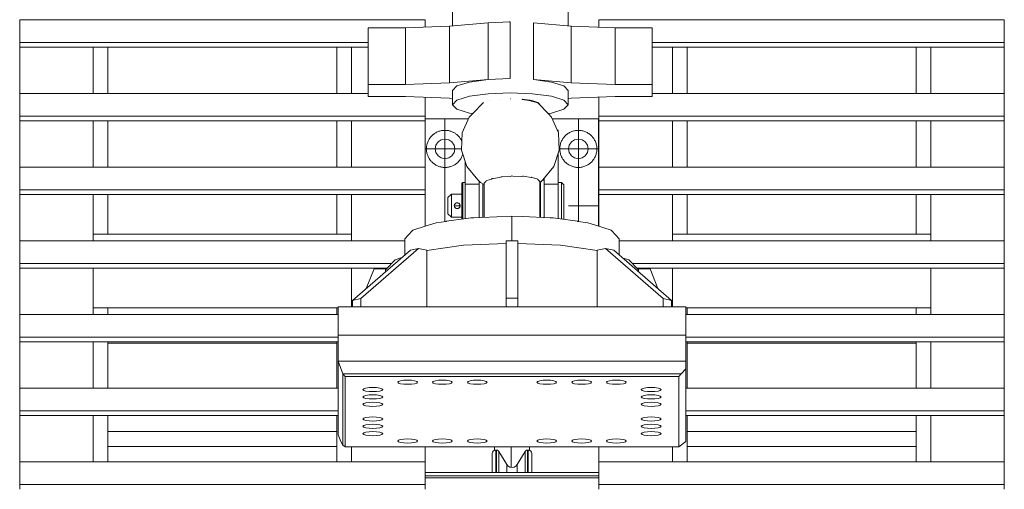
# Model space of a CAD drawing. Header units: millimetres. Extents: x 53746 to 116821, y -810352 to -765802.
# Tile 269 of 347: x 87289 to 88138, y -773633 to -773228. Entities that reach past the tile are written whole.
import ezdxf

# ---------------------------------------------------------------- set-up
doc = ezdxf.new("R2010")
doc.units = ezdxf.units.MM
doc.header["$MEASUREMENT"] = 0
doc.linetypes.add('DGN Style 2', pattern=[1526.188139, 1017.458759, -508.72938])
doc.linetypes.add('DGN Style 4', pattern=[2290.351719, 1144.460571, -572.230286, 1.430576, -572.230286])
for name, color, linetype, lineweight in [('Main Cradle Rails', 7, 'Continuous', 0), ('Side Cradle Tower', 7, 'Continuous', 0), ('Side Cradle Tower Rail Frame', 7, 'Continuous', 0)]:
    doc.layers.add(name, color=color, linetype=linetype, lineweight=lineweight)

# ---------------------------------------------------------------- blocks, each defined once
blk = doc.blocks.new('*U57')
at = {"layer": 'Side Cradle Tower', "color": 7, "linetype": 'Continuous', "lineweight": 0}
for p, q in [((2005.61, 14848.89), (2355.2, 14848.89)), ((2306.21, 14841.86), (2306.21, 14792.93)), ((2306.21, 14841.86), (2338.23, 14841.86)), ((2376.24, 14843.41), (2338.23, 14841.86)), ((2338.23, 14841.86), (2338.23, 14792.93)), ((2409.68, 14846.24), (2376.24, 14843.41)), ((2376.24, 14843.41), (2376.24, 14794.48)), ((2428.7, 14847.01), (2409.68, 14846.24)), ((2409.68, 14846.24), (2409.68, 14797.31)), ((2428.7, 14847.01), (2427.7, 14846.97)), ((2428.7, 14798.08), (2428.7, 14847.01)), ((2448.68, 14846.15), (2481.13, 14843.41)), ((2448.68, 14846.15), (2448.68, 14846.15)), ((2448.68, 14846.15), (2448.68, 14797.22)), ((2481.13, 14843.41), (2481.13, 14794.48)), ((2481.13, 14843.41), (2519.14, 14841.86)), ((2505.09, 14848.89), (2854.68, 14848.89)), ((2519.14, 14841.86), (2519.14, 14792.93)), ((2519.14, 14841.86), (2551.16, 14841.86)), ((2551.16, 14841.86), (2551.16, 14792.93)), ((2005.61, 14825.11), (2005.61, 14829.34)), ((2005.61, 14829.34), (2306.21, 14829.34)), ((2005.61, 14825.11), (2005.61, 14796.89)), ((2005.61, 14825.11), (2005.61, 14785.35)), ((2005.61, 14825.11), (2306.21, 14825.11)), ((2069.11, 14785.35), (2069.11, 14825.11)), ((2081.67, 14825.11), (2081.67, 14785.35)), ((2279.09, 14785.35), (2279.09, 14825.11)), ((2291.65, 14785.35), (2291.65, 14825.11)), ((2551.16, 14829.34), (2854.68, 14829.34)), ((2551.16, 14825.11), (2854.68, 14825.11)), ((2568.65, 14785.35), (2568.65, 14825.11)), ((2581.15, 14825.11), (2581.15, 14785.35)), ((2778.62, 14785.35), (2778.62, 14825.11)), ((2791.18, 14785.35), (2791.18, 14825.11)), ((2854.68, 14825.11), (2854.68, 14829.34)), ((2854.68, 14825.11), (2854.68, 14796.89)), ((2854.68, 14825.11), (2854.68, 14785.35)), ((2005.61, 14796.89), (2005.61, 14785.35)), ((2069.11, 14795.91), (2069.11, 14795.91)), ((2291.65, 14795.91), (2291.65, 14795.91)), ((2338.23, 14792.93), (2306.21, 14792.93)), ((2306.21, 14792.93), (2306.21, 14782.64)), ((2338.23, 14792.93), (2376.24, 14794.48)), ((2376.24, 14794.48), (2409.68, 14797.31)), ((2409.58, 14797.3), (2428.7, 14798.08)), ((2409.68, 14797.31), (2428.7, 14798.08)), ((2481.13, 14794.48), (2448.68, 14797.22)), ((2519.14, 14792.93), (2481.13, 14794.48)), ((2551.16, 14792.93), (2519.14, 14792.93)), ((2551.16, 14782.64), (2551.16, 14792.93)), ((2568.65, 14795.91), (2568.65, 14795.91)), ((2791.18, 14795.91), (2791.18, 14795.91)), ((2854.68, 14796.89), (2854.68, 14785.35)), ((2005.61, 14785.35), (2306.21, 14785.35)), ((2306.21, 14782.64), (2338.23, 14782.64)), ((2338.23, 14782.64), (2376.24, 14781.09)), ((2519.14, 14782.64), (2481.13, 14781.09)), ((2551.16, 14782.64), (2519.14, 14782.64)), ((2551.16, 14785.35), (2854.68, 14785.35)), ((2355.2, 14765.8), (2355.2, 14781.95)), ((2376.24, 14781.09), (2378.72, 14780.88)), ((2438.78, 14780.27), (2439.3, 14780.25)), ((2439.3, 14780.04), (2438.78, 14780.27)), ((2439.3, 14780.25), (2441, 14780.02)), ((2441, 14779.8), (2439.3, 14780.04)), ((2447.09, 14779.18), (2448.22, 14778.83)), ((2452.29, 14777.08), (2448.22, 14778.37)), ((2454.12, 14775.68), (2454.12, 14775.24)), ((2481.13, 14781.09), (2478.71, 14780.89)), ((2505.09, 14765.8), (2505.09, 14782.07)), ((2005.61, 14761.56), (2005.61, 14765.8)), ((2005.61, 14765.8), (2355.2, 14765.8)), ((2355.2, 14761.56), (2355.2, 14765.8)), ((2505.09, 14761.56), (2505.09, 14765.8)), ((2505.09, 14765.8), (2854.68, 14765.8)), ((2854.68, 14761.56), (2854.68, 14765.8)), ((2005.61, 14761.56), (2005.61, 14721.8)), ((2005.61, 14761.56), (2005.61, 14721.8)), ((2005.61, 14761.56), (2355.2, 14761.56)), ((2069.11, 14721.8), (2069.11, 14761.56)), ((2081.67, 14761.56), (2081.67, 14721.8)), ((2279.09, 14721.8), (2279.09, 14761.56)), ((2291.65, 14721.8), (2291.65, 14761.56)), ((2392.67, 14763.46), (2355.2, 14763.46)), ((2504.86, 14763.46), (2464.82, 14763.46)), ((2504.86, 14670.8), (2504.86, 14763.46)), ((2505.09, 14761.56), (2854.68, 14761.56)), ((2505.09, 14748.83), (2505.09, 14761.56)), ((2568.65, 14721.8), (2568.65, 14761.56)), ((2581.15, 14761.56), (2581.15, 14721.8)), ((2778.62, 14721.8), (2778.62, 14761.56)), ((2791.18, 14721.8), (2791.18, 14761.56)), ((2854.68, 14761.56), (2854.68, 14721.8)), ((2854.68, 14761.56), (2854.68, 14721.8)), ((2069.11, 14750.15), (2069.11, 14750.15)), ((2291.65, 14750.15), (2291.65, 14750.15)), ((2469.86, 14753.46), (2469.19, 14753.46)), ((2505.09, 14721.8), (2505.09, 14748.83)), ((2568.65, 14750.15), (2568.65, 14750.15)), ((2791.18, 14750.15), (2791.18, 14750.15)), ((2366.35, 14743.47), (2369.11, 14745.31)), ((2581.21, 14735.73), (2581.15, 14735.73)), ((2581.15, 14731.94), (2581.21, 14732.25)), ((2581.21, 14732.25), (2581.21, 14735.73)), ((2581.21, 14723.73), (2581.21, 14732.25)), ((2487.36, 14728.96), (2490.61, 14729.61)), ((2581.15, 14723.73), (2581.21, 14723.73)), ((2005.61, 14721.8), (2355.2, 14721.8)), ((2505.09, 14721.8), (2854.68, 14721.8)), ((2386.86, 14706.01), (2386.86, 14701.89)), ((2389.86, 14706.89), (2401.86, 14706.89)), ((2406.12, 14707.76), (2406.26, 14707.91)), ((2406.12, 14678.45), (2406.12, 14707.76)), ((2407.95, 14709.96), (2408.36, 14710.09)), ((2430.12, 14714.09), (2430.87, 14714.05)), ((2447.52, 14712.83), (2452.29, 14711.32)), ((2454.12, 14709.37), (2454.12, 14678.45)), ((2457.86, 14712.09), (2457.86, 14710.46)), ((2469.86, 14706.89), (2457.86, 14706.89)), ((2005.61, 14698.02), (2005.61, 14702.26)), ((2005.61, 14702.26), (2355.2, 14702.26)), ((2005.61, 14698.02), (2005.61, 14658.26)), ((2005.61, 14698.02), (2005.61, 14658.26)), ((2005.61, 14698.02), (2355.2, 14698.02)), ((2069.11, 14658.26), (2069.11, 14698.02)), ((2081.67, 14698.02), (2081.67, 14664)), ((2279.09, 14664), (2279.09, 14698.02)), ((2291.65, 14658.26), (2291.65, 14698.02)), ((2355.2, 14698.02), (2355.2, 14702.26)), ((2454.86, 14700.96), (2454.86, 14688.46)), ((2474.86, 14695.35), (2474.86, 14701.19)), ((2505.09, 14698.02), (2505.09, 14702.26)), ((2505.09, 14702.26), (2854.68, 14702.26)), ((2505.09, 14698.02), (2854.68, 14698.02)), ((2505.09, 14670.73), (2505.09, 14698.02)), ((2568.65, 14658.26), (2568.65, 14698.02)), ((2581.15, 14698.02), (2581.15, 14664)), ((2778.62, 14664), (2778.62, 14698.02)), ((2791.18, 14658.26), (2791.18, 14698.02)), ((2854.68, 14698.02), (2854.68, 14702.26)), ((2854.68, 14698.02), (2854.68, 14658.26)), ((2854.68, 14698.02), (2854.68, 14658.26)), ((2374.86, 14688.46), (2374.86, 14691.14)), ((2380.46, 14689.15), (2380.46, 14689.15)), ((2380.56, 14689.42), (2381.06, 14690.19)), ((2381.05, 14690.18), (2381.04, 14690.18)), ((2381.11, 14690.24), (2381.72, 14690.68)), ((2381.39, 14690.48), (2381.34, 14690.43)), ((2381.39, 14690.48), (2381.72, 14690.68)), ((2381.72, 14690.68), (2381.72, 14690.68)), ((2381.81, 14690.72), (2381.91, 14690.76)), ((2382.52, 14690.94), (2382.85, 14690.95)), ((2382.96, 14690.96), (2382.96, 14690.96)), ((2382.96, 14690.96), (2383.35, 14690.91)), ((2382.96, 14690.96), (2383.35, 14690.91)), ((2383.35, 14690.91), (2383.35, 14690.91)), ((2383.36, 14690.91), (2383.82, 14690.77)), ((2383.78, 14690.78), (2383.38, 14690.9)), ((2384.11, 14690.62), (2384.11, 14690.63)), ((2384.16, 14690.59), (2384.62, 14690.22)), ((2384.48, 14690.36), (2384.43, 14690.4)), ((2384.63, 14690.22), (2384.75, 14690.09)), ((2385.29, 14689.02), (2385.19, 14689.38)), ((2454.86, 14696.88), (2454.86, 14688.46)), ((2380.37, 14688.46), (2380.37, 14688.71)), ((2380.49, 14687.72), (2380.37, 14688.46)), ((2381.1, 14686.7), (2380.97, 14686.84)), ((2381.86, 14686.18), (2381.1, 14686.7)), ((2381.63, 14686.28), (2381.65, 14686.28)), ((2382.14, 14686.08), (2381.91, 14686.16)), ((2382.61, 14685.98), (2382.05, 14686.1)), ((2383.55, 14686.06), (2383.55, 14686.06)), ((2383.92, 14686.2), (2383.92, 14686.19)), ((2384.63, 14686.69), (2384.66, 14686.73)), ((2385.16, 14687.51), (2384.88, 14686.99)), ((2384.89, 14687.01), (2384.9, 14687.01)), ((2385.26, 14687.74), (2385.16, 14687.51)), ((2385.34, 14688.12), (2385.25, 14687.73)), ((2385.25, 14687.74), (2385.26, 14687.74)), ((2385.35, 14688.46), (2385.34, 14688.14)), ((2454.86, 14688.46), (2454.86, 14678.42)), ((2389.86, 14677.29), (2389.86, 14678.67)), ((2430.12, 14658.17), (2430.12, 14679.46)), ((2430.12, 14679.46), (2430.12, 14658.17)), ((2454.86, 14678.46), (2454.86, 14678.42)), ((2469.86, 14678.76), (2469.86, 14677.36)), ((2291.65, 14664), (2069.11, 14664)), ((2568.65, 14664), (2791.18, 14664)), ((2005.61, 14658.26), (2337.62, 14658.26)), ((2425.18, 14658.17), (2435.18, 14658.17)), ((2522.62, 14658.26), (2854.68, 14658.26)), ((2342.52, 14650.08), (2349.59, 14651.57)), ((2510.78, 14651.56), (2517.85, 14650.07)), ((2005.61, 14634.48), (2005.61, 14638.71)), ((2005.61, 14638.71), (2326.44, 14638.71)), ((2533.8, 14638.71), (2854.68, 14638.71)), ((2854.68, 14634.48), (2854.68, 14638.71)), ((2005.61, 14634.48), (2005.61, 14594.71)), ((2005.61, 14634.48), (2005.61, 14594.71)), ((2005.61, 14634.48), (2322.45, 14634.48)), ((2069.11, 14594.71), (2069.11, 14634.48)), ((2291.65, 14601.17), (2291.65, 14634.48)), ((2304.5, 14617.1), (2311.15, 14634.12)), ((2311.15, 14634.12), (2311.15, 14634.12)), ((2537.79, 14634.48), (2854.68, 14634.48)), ((2539.12, 14633.07), (2539.12, 14631.61)), ((2555.77, 14617.17), (2549.15, 14634.12)), ((2549.15, 14634.12), (2549.15, 14634.12)), ((2568.65, 14601.17), (2568.65, 14634.48)), ((2791.18, 14594.71), (2791.18, 14634.48)), ((2854.68, 14634.48), (2854.68, 14594.71)), ((2854.68, 14634.48), (2854.68, 14594.71)), ((2292.67, 14606.83), (2299.74, 14608.32)), ((2425.18, 14608.83), (2435.18, 14608.83)), ((2560.63, 14608.31), (2567.7, 14606.82)), ((2280.15, 14600.5), (2069.11, 14600.5)), ((2081.67, 14600.5), (2081.67, 14594.71)), ((2279.09, 14594.71), (2279.09, 14600.5)), ((2280.15, 14601.17), (2293.15, 14601.17)), ((2280.15, 14576.73), (2280.15, 14601.17)), ((2580.15, 14601.17), (2580.15, 14576.73)), ((2580.15, 14600.5), (2791.18, 14600.5)), ((2581.15, 14600.5), (2581.15, 14594.71)), ((2778.62, 14594.71), (2778.62, 14600.5)), ((2005.61, 14594.71), (2280.15, 14594.71)), ((2580.15, 14594.71), (2854.68, 14594.71)), ((2005.61, 14570.93), (2005.61, 14575.17)), ((2005.61, 14575.17), (2280.15, 14575.17)), ((2005.61, 14570.93), (2005.61, 14536.9)), ((2005.61, 14570.93), (2005.61, 14531.17)), ((2005.61, 14570.93), (2280.15, 14570.93)), ((2069.11, 14531.17), (2069.11, 14570.93)), ((2081.67, 14570.93), (2081.67, 14569.75)), ((2279.09, 14569.75), (2279.09, 14570.93)), ((2280.15, 14554.25), (2280.15, 14576.73)), ((2580.15, 14554.25), (2580.15, 14576.73)), ((2580.15, 14575.17), (2854.68, 14575.17)), ((2580.15, 14570.93), (2854.68, 14570.93)), ((2581.15, 14570.93), (2581.15, 14569.75)), ((2778.62, 14569.75), (2778.62, 14570.93)), ((2791.18, 14531.17), (2791.18, 14570.93)), ((2854.68, 14570.93), (2854.68, 14575.17)), ((2854.68, 14570.93), (2854.68, 14536.9)), ((2854.68, 14570.93), (2854.68, 14531.17)), ((2279.09, 14569.75), (2081.67, 14569.75)), ((2081.67, 14569.75), (2081.67, 14531.17)), ((2081.67, 14569.75), (2081.67, 14569.75)), ((2279.09, 14531.17), (2279.09, 14569.75)), ((2279.09, 14569.75), (2279.09, 14569.75)), ((2778.62, 14569.75), (2581.15, 14569.75)), ((2581.15, 14569.75), (2581.15, 14531.17)), ((2778.62, 14531.17), (2778.62, 14569.75)), ((2778.62, 14569.75), (2778.62, 14569.75)), ((2280.15, 14554.25), (2580.15, 14554.25)), ((2280.15, 14490.97), (2280.15, 14554.25)), ((2280.15, 14554.25), (2284.39, 14543.34)), ((2580.15, 14547.86), (2580.15, 14554.25)), ((2575.91, 14543.34), (2580.15, 14547.86)), ((2580.15, 14547.86), (2580.15, 14485.11)), ((2005.61, 14536.89), (2005.61, 14531.17)), ((2284.39, 14543.34), (2286.15, 14541.25)), ((2284.39, 14481.85), (2284.39, 14543.34)), ((2284.39, 14543.34), (2575.91, 14543.34)), ((2346.16, 14537.46), (2343.4, 14537.85)), ((2378, 14536.88), (2376.16, 14537.46)), ((2406.16, 14537.46), (2403.4, 14537.85)), ((2466.16, 14537.46), (2463.4, 14537.85)), ((2496.16, 14537.46), (2493.4, 14537.85)), ((2526.16, 14537.46), (2523.4, 14537.85)), ((2535.15, 14541.25), (2574.15, 14541.25)), ((2575.91, 14543.34), (2574.15, 14541.25)), ((2854.68, 14536.89), (2854.68, 14531.17)), ((2005.61, 14531.17), (2280.15, 14531.17)), ((2069.11, 14535.92), (2069.11, 14535.92)), ((2304.14, 14531.13), (2302.29, 14530.55)), ((2544.14, 14531.13), (2542.29, 14530.55)), ((2580.15, 14531.17), (2854.68, 14531.17)), ((2791.18, 14535.92), (2791.18, 14535.92)), ((2316.16, 14522.27), (2318, 14522.85)), ((2318.65, 14523.53), (2318, 14522.85)), ((2546.9, 14525.19), (2550.15, 14525.33)), ((2005.61, 14507.39), (2005.61, 14511.62)), ((2005.61, 14511.62), (2280.15, 14511.62)), ((2316.16, 14515.94), (2318, 14516.52)), ((2318.65, 14517.21), (2318, 14516.52)), ((2544.14, 14518.48), (2542.29, 14517.89)), ((2580.15, 14511.62), (2854.68, 14511.62)), ((2854.68, 14507.39), (2854.68, 14511.62)), ((2005.61, 14507.39), (2005.61, 14467.62)), ((2005.61, 14507.39), (2280.15, 14507.39)), ((2069.11, 14467.62), (2069.11, 14507.39)), ((2081.67, 14507.39), (2081.67, 14493.69)), ((2279.09, 14493.69), (2279.09, 14507.39)), ((2304.14, 14505.82), (2302.29, 14505.24)), ((2558.65, 14504.55), (2558, 14505.24)), ((2580.15, 14507.39), (2854.68, 14507.39)), ((2581.15, 14507.39), (2581.15, 14493.69)), ((2778.62, 14493.69), (2778.62, 14507.39)), ((2791.18, 14467.62), (2791.18, 14507.39)), ((2854.68, 14507.39), (2854.68, 14467.62)), ((2069.11, 14495.09), (2069.11, 14495.09)), ((2081.67, 14493.69), (2279.09, 14493.69)), ((2081.67, 14493.69), (2081.67, 14467.62)), ((2279.09, 14467.62), (2279.09, 14493.69)), ((2306.9, 14499.88), (2304.14, 14499.49)), ((2544.14, 14499.49), (2542.29, 14498.91)), ((2581.15, 14493.69), (2778.62, 14493.69)), ((2581.15, 14493.69), (2581.15, 14467.62)), ((2778.62, 14467.62), (2778.62, 14493.69)), ((2791.18, 14495.09), (2791.18, 14495.09)), ((2282.63, 14485.11), (2280.15, 14490.97)), ((2282.63, 14485.11), (2284.39, 14481.85)), ((2304.14, 14490.63), (2306.9, 14490.24)), ((2370.15, 14487.36), (2366.9, 14487.23)), ((2392.29, 14484.88), (2391.65, 14485.57)), ((2468, 14486.26), (2466.16, 14486.84)), ((2528, 14484.88), (2528.65, 14485.57)), ((2553.4, 14490.24), (2556.16, 14490.63)), ((2574.15, 14480.51), (2580.15, 14485.11)), ((2286.15, 14480.51), (2284.39, 14481.85)), ((2286.15, 14480.51), (2286.15, 14482.14)), ((2291.65, 14467.62), (2291.65, 14480.51)), ((2334.14, 14484.3), (2336.9, 14483.91)), ((2355.15, 14480.51), (2355.15, 14467.62)), ((2392.29, 14484.88), (2394.14, 14484.3)), ((2416.12, 14477.7), (2416.12, 14467.45)), ((2416.7, 14477.7), (2416.7, 14467.45)), ((2443.6, 14477.7), (2443.6, 14467.45)), ((2444.17, 14477.7), (2444.17, 14467.45)), ((2484.14, 14484.3), (2486.9, 14483.91)), ((2505.09, 14467.62), (2505.09, 14480.51)), ((2505.15, 14467.62), (2505.15, 14480.51)), ((2574.15, 14480.51), (2535.15, 14480.51)), ((2568.65, 14467.62), (2568.65, 14480.51)), ((2574.15, 14482.14), (2574.15, 14480.51)), ((2441.45, 14476.5), (2441.45, 14466.42)), ((2005.61, 14467.62), (2355.2, 14467.62)), ((2425.63, 14465.22), (2425.63, 14458.23)), ((2434.66, 14458.23), (2434.66, 14465.22)), ((2505.09, 14467.62), (2854.68, 14467.62)), ((2355.2, 14458.23), (2505.09, 14458.23)), ((2505.09, 14455.45), (2355.2, 14455.45)), ((2505.09, 14453.72), (2355.2, 14453.72)), ((2005.61, 14443.84), (2005.61, 14448.08)), ((2005.61, 14448.08), (2355.2, 14448.08)), ((2355.2, 14443.84), (2355.2, 14448.08)), ((2505.09, 14443.84), (2505.09, 14448.08)), ((2505.09, 14448.08), (2854.68, 14448.08)), ((2854.68, 14443.84), (2854.68, 14448.08))]:
    blk.add_line(p, q, dxfattribs=at)
at = {"layer": 'Side Cradle Tower', "color": 7, "linetype": 'DGN Style 2', "lineweight": 0}
for p, q in [((2405.6, 14777.52), (2405.6, 14777.53)), ((2410.99, 14779.2), (2411, 14779.21)), ((2419.11, 14780.33), (2419.13, 14780.33)), ((2428.71, 14780.72), (2428.74, 14780.73)), ((2438.33, 14780.33), (2438.35, 14780.33))]:
    blk.add_line(p, q, dxfattribs=at)
at = {"layer": 'Side Cradle Tower', "color": 7, "linetype": 'DGN Style 4', "lineweight": 0}
for p, q in [((2372.36, 14763.46), (2372.36, 14674.82)), ((2487.36, 14763.46), (2487.36, 14674.9)), ((2386.68, 14737.46), (2355.15, 14737.46)), ((2470.81, 14737.46), (2504.86, 14737.46)), ((2385.35, 14688.46), (2380.37, 14688.46)), ((2505.09, 14688.46), (2478.94, 14688.46)), ((2429.38, 14480.51), (2429.37, 14462.82))]:
    blk.add_line(p, q, dxfattribs=at)
at = {"layer": 'Side Cradle Tower', "color": 7, "linetype": 'Continuous', "lineweight": 0, "flags": 128}
for points in [[(2378.71, 14843.62), (2378.71, 14897.87), (2382.52, 14901.81), (2393.36, 14905.15), (2409.58, 14907.39), (2428.71, 14908.17), (2447.85, 14907.39), (2464.07, 14905.15), (2474.91, 14901.81), (2478.71, 14897.87), (2478.71, 14843.61)], [(2005.61, 14829.34), (2005.61, 14848.89), (2005.61, 14848.89)], [(2355.2, 14842.55), (2355.2, 14848.89), (2355.2, 14848.89)], [(2505.09, 14842.43), (2505.09, 14848.89), (2505.09, 14848.89)], [(2854.68, 14829.34), (2854.68, 14848.89), (2854.68, 14848.89)], [(2409.58, 14797.3), (2393.36, 14795.06), (2382.52, 14791.72), (2378.71, 14787.78)], [(2478.71, 14787.78), (2474.91, 14791.72), (2464.07, 14795.06), (2448.68, 14797.22)], [(2005.61, 14765.8), (2005.61, 14785.35), (2005.61, 14785.35)], [(2396.16, 14767.89), (2393.36, 14768.27), (2382.52, 14771.61), (2378.71, 14775.55), (2378.71, 14787.78), (2378.72, 14787.78)], [(2378.71, 14775.55), (2382.52, 14779.49), (2393.36, 14782.83), (2409.58, 14785.06), (2428.71, 14785.85), (2447.85, 14785.06), (2464.07, 14782.83), (2474.91, 14779.49), (2478.71, 14775.55)], [(2461.32, 14767.89), (2464.07, 14768.27), (2474.91, 14771.61), (2478.71, 14775.55), (2478.71, 14787.78), (2478.71, 14787.78)], [(2854.68, 14765.8), (2854.68, 14785.35), (2854.68, 14785.35)], [(2441, 14780.02), (2445.8, 14779.36), (2446.63, 14779.24), (2447.09, 14779.18)], [(2447.09, 14778.73), (2446.65, 14779), (2441, 14779.8)], [(2448.22, 14778.37), (2447.18, 14778.7), (2447.09, 14778.73)], [(2448.22, 14778.83), (2451.68, 14777.77), (2452.29, 14777.58)], [(2452.29, 14777.58), (2452.3, 14777.56), (2452.69, 14777.16)], [(2452.32, 14777.08), (2452.31, 14777.1), (2452.29, 14777.08)], [(2452.69, 14777.16), (2454.02, 14775.78), (2454.12, 14775.68)], [(2355.15, 14761.56), (2355.15, 14742.47), (2355.15, 14721.82), (2355.15, 14721.8)], [(2505.15, 14721.8), (2505.15, 14721.82), (2505.15, 14742.47), (2505.15, 14761.56)], [(2469.86, 14753.46), (2469.86, 14753.46), (2469.86, 14751.92)], [(2369.11, 14745.31), (2372.36, 14745.96), (2375.61, 14745.31), (2378.37, 14743.47), (2380.21, 14740.71), (2380.86, 14737.46), (2380.21, 14734.21), (2378.37, 14731.45), (2375.61, 14729.61), (2372.36, 14728.96), (2369.11, 14729.61), (2366.35, 14731.45), (2364.51, 14734.21), (2363.86, 14737.46), (2364.51, 14740.71), (2366.35, 14743.47)], [(2490.61, 14729.61), (2493.37, 14731.45), (2495.21, 14734.21), (2495.86, 14737.46), (2495.21, 14740.71), (2493.37, 14743.47), (2490.61, 14745.31), (2487.36, 14745.96), (2484.11, 14745.31), (2481.35, 14743.47), (2479.51, 14740.71), (2478.86, 14737.46), (2479.51, 14734.21), (2481.35, 14731.45), (2484.11, 14729.61), (2487.36, 14728.96)], [(2469.86, 14733.37), (2469.86, 14706.89), (2469.86, 14704.31)], [(2389.86, 14704.27), (2389.86, 14706.89), (2389.86, 14726.65)], [(2005.61, 14702.26), (2005.61, 14721.8), (2005.61, 14721.8)], [(2355.2, 14702.26), (2355.2, 14721.8), (2355.2, 14721.8)], [(2505.09, 14702.26), (2505.09, 14721.8), (2505.09, 14721.8)], [(2854.68, 14702.26), (2854.68, 14721.8), (2854.68, 14721.8)], [(2386.86, 14706.01), (2386.86, 14707.46), (2387.86, 14708.46), (2389.86, 14708.46)], [(2387.86, 14708.46), (2387.86, 14706.94), (2387.86, 14702.6), (2387.86, 14696.11), (2387.86, 14688.46), (2387.86, 14680.81), (2387.86, 14677.01)], [(2401.86, 14678.27), (2401.86, 14680.04), (2401.86, 14688.46), (2401.86, 14696.88), (2401.86, 14704.02), (2401.86, 14708.79), (2401.86, 14709.53)], [(2404.86, 14707.35), (2404.86, 14704.02), (2404.86, 14696.88)], [(2404.86, 14688.46), (2404.86, 14696.88), (2404.86, 14704.02), (2404.86, 14707.35)], [(2406.26, 14707.91), (2406.45, 14708.11), (2407.72, 14709.46), (2407.95, 14709.96)], [(2408.36, 14710.09), (2408.5, 14710.13), (2412.34, 14711.35), (2413.15, 14711.93)], [(2413.15, 14711.93), (2413.5, 14711.98), (2413.77, 14712.02)], [(2413.77, 14712.02), (2419.65, 14712.85), (2420.94, 14713.38)], [(2420.94, 14713.38), (2420.99, 14713.38), (2421.68, 14713.41)], [(2421.68, 14713.41), (2428.74, 14713.71), (2430.08, 14714.08), (2430.12, 14714.09)], [(2430.87, 14714.05), (2438.28, 14713.74), (2439.3, 14713.94)], [(2439.3, 14713.94), (2439.41, 14713.92), (2439.94, 14713.85)], [(2439.94, 14713.85), (2446.65, 14712.9), (2447.09, 14712.96)], [(2447.09, 14712.96), (2447.4, 14712.87), (2447.52, 14712.83)], [(2452.29, 14711.32), (2452.31, 14711.29), (2452.44, 14711.15)], [(2452.44, 14711.15), (2452.52, 14711.07), (2454.12, 14709.37)], [(2454.86, 14678.42), (2454.86, 14680.04), (2454.86, 14688.46), (2454.86, 14696.88), (2454.86, 14704.02), (2454.86, 14708.72)], [(2454.86, 14708.72), (2454.86, 14704.02), (2454.86, 14696.88)], [(2456.51, 14710.46), (2457.86, 14710.46), (2457.86, 14708.79), (2457.86, 14704.02), (2457.86, 14696.88)], [(2469.86, 14708.46), (2472.86, 14708.46), (2474.86, 14706.46), (2474.86, 14705.09), (2474.86, 14701.19)], [(2472.86, 14676.94), (2472.86, 14680.81), (2472.86, 14688.46), (2472.86, 14696.11), (2472.86, 14702.6), (2472.86, 14706.94), (2472.86, 14708.46)], [(2355.15, 14698.02), (2355.15, 14679.01), (2355.15, 14670.73)], [(2374.86, 14691.14), (2374.86, 14693.41), (2374.86, 14694.93), (2374.86, 14695.46), (2377.86, 14698.46), (2386.86, 14698.46)], [(2377.86, 14678.46), (2377.86, 14679.22), (2377.86, 14681.39), (2377.86, 14684.63), (2377.86, 14688.46), (2377.86, 14692.29), (2377.86, 14695.53), (2377.86, 14697.7), (2377.86, 14698.46)], [(2386.86, 14676.87), (2386.86, 14681.19), (2386.86, 14688.46), (2386.86, 14695.73), (2386.86, 14701.89)], [(2389.86, 14704.31), (2389.86, 14702.6), (2389.86, 14702.57)], [(2389.86, 14698.16), (2389.86, 14702.54), (2389.86, 14702.57)], [(2389.86, 14698.25), (2389.86, 14696.11), (2389.86, 14696.09)], [(2469.86, 14702.57), (2469.86, 14702.6), (2469.86, 14704.31)], [(2469.86, 14702.57), (2469.86, 14702.54), (2469.86, 14698.25)], [(2469.86, 14696.09), (2469.86, 14696.11), (2469.86, 14698.25)], [(2505.15, 14670.71), (2505.15, 14679.01), (2505.15, 14698.02)], [(2380.37, 14688.71), (2380.37, 14688.71), (2380.46, 14689.15), (2380.46, 14689.15)], [(2380.46, 14689.15), (2380.56, 14689.41), (2380.59, 14689.5), (2380.81, 14689.89), (2381.04, 14690.18)], [(2380.46, 14689.15), (2380.56, 14689.41), (2380.56, 14689.42)], [(2381.04, 14690.18), (2381.04, 14690.18), (2381.1, 14690.22), (2381.39, 14690.48), (2381.39, 14690.48)], [(2381.91, 14690.76), (2381.91, 14690.76), (2381.72, 14690.68), (2381.72, 14690.68)], [(2381.79, 14690.71), (2381.91, 14690.76), (2382.52, 14690.94)], [(2381.91, 14690.76), (2382.13, 14690.85), (2382.52, 14690.94), (2382.86, 14690.95)], [(2382.86, 14690.95), (2382.86, 14690.95), (2382.96, 14690.96), (2382.96, 14690.96)], [(2383.35, 14690.91), (2383.78, 14690.78), (2383.78, 14690.78)], [(2383.78, 14690.78), (2383.78, 14690.78), (2383.78, 14690.78)], [(2383.78, 14690.78), (2383.82, 14690.77), (2384.11, 14690.63)], [(2383.81, 14690.77), (2383.82, 14690.77), (2384.12, 14690.62)], [(2384.11, 14690.63), (2384.48, 14690.36), (2384.48, 14690.36)], [(2384.48, 14690.36), (2384.62, 14690.22), (2384.75, 14690.1), (2385.01, 14689.73)], [(2384.75, 14690.1), (2385.17, 14689.42), (2385.19, 14689.38), (2385.19, 14689.38), (2385.17, 14689.42), (2385.01, 14689.73)], [(2385.01, 14689.73), (2385.01, 14689.73), (2385.17, 14689.42), (2385.19, 14689.38), (2385.31, 14688.95), (2385.31, 14688.95)], [(2385.31, 14688.95), (2385.19, 14689.38), (2385.35, 14688.46)], [(2385.31, 14688.95), (2385.36, 14688.55), (2385.35, 14688.46), (2385.35, 14688.46), (2385.34, 14688.11), (2385.26, 14687.74)], [(2389.86, 14688.46), (2389.86, 14696.07), (2389.86, 14696.09)], [(2404.86, 14696.88), (2404.86, 14688.46), (2404.86, 14680.04), (2404.86, 14678.4)], [(2457.86, 14696.88), (2457.86, 14688.46), (2457.86, 14680.04), (2457.86, 14678.3)], [(2469.86, 14696.09), (2469.86, 14696.07), (2469.86, 14688.46)], [(2474.86, 14695.35), (2474.86, 14688.46), (2474.86, 14681.57), (2474.86, 14676.66)], [(2386.86, 14678.46), (2377.86, 14678.46), (2374.86, 14681.46), (2374.86, 14681.99), (2374.86, 14683.51), (2374.86, 14685.78), (2374.86, 14688.46)], [(2380.37, 14688.71), (2380.37, 14688.71), (2380.37, 14688.71)], [(2381.63, 14686.28), (2381.33, 14686.49), (2381.1, 14686.7), (2380.99, 14686.8), (2380.76, 14687.1), (2380.55, 14687.5), (2380.55, 14687.5), (2380.43, 14687.88), (2380.37, 14688.32), (2380.37, 14688.46)], [(2380.99, 14686.8), (2380.56, 14687.51), (2380.43, 14687.88)], [(2381.91, 14686.16), (2381.91, 14686.16), (2381.63, 14686.28), (2381.63, 14686.28)], [(2383.11, 14685.97), (2382.86, 14685.96), (2382.42, 14686), (2382.05, 14686.1), (2381.91, 14686.16)], [(2383.11, 14685.97), (2382.86, 14685.97), (2382.42, 14686)], [(2383.55, 14686.06), (2383.11, 14685.97), (2383.11, 14685.97)], [(2383.55, 14686.06), (2383.11, 14685.97), (2383.11, 14685.97)], [(2383.11, 14685.97), (2383.11, 14685.97), (2383.54, 14686.06)], [(2383.92, 14686.2), (2383.92, 14686.2), (2383.82, 14686.16), (2383.55, 14686.06), (2383.55, 14686.06)], [(2384.75, 14686.84), (2384.62, 14686.7), (2383.92, 14686.2)], [(2384.63, 14686.69), (2384.6, 14686.66), (2384.31, 14686.42), (2383.92, 14686.2)], [(2384.9, 14687.01), (2384.9, 14687.01), (2384.63, 14686.69), (2384.63, 14686.69)], [(2385.16, 14687.51), (2385.09, 14687.32), (2384.9, 14687.01)], [(2389.86, 14680.83), (2389.86, 14680.85), (2389.86, 14688.46), (2389.86, 14688.46)], [(2389.86, 14680.83), (2389.86, 14680.81), (2389.86, 14678.67)], [(2404.86, 14680.04), (2404.86, 14688.46), (2404.86, 14688.46)], [(2454.86, 14688.46), (2454.86, 14688.46), (2454.86, 14680.04)], [(2469.86, 14688.46), (2469.86, 14688.46), (2469.86, 14680.85), (2469.86, 14680.83)], [(2469.86, 14678.67), (2469.86, 14680.81), (2469.86, 14680.83)], [(2337.62, 14645.83), (2337.62, 14659.95), (2337.63, 14659.96), (2344.15, 14666.88), (2344.66, 14667.42), (2356.03, 14671), (2358.98, 14671.93), (2364.71, 14673.74), (2373.31, 14674.96), (2373.61, 14675), (2390.61, 14677.39), (2394.72, 14677.97), (2397.32, 14678.08), (2404.05, 14678.37), (2430.12, 14679.46)], [(2404.86, 14678.4), (2404.86, 14680.04), (2404.86, 14680.04)], [(2430.12, 14679.46), (2439.19, 14679.08), (2462.92, 14678.08), (2465.52, 14677.97), (2469.63, 14677.39), (2486.63, 14675), (2486.93, 14674.96), (2487.21, 14674.92), (2495.53, 14673.74), (2501.3, 14671.92), (2515.58, 14667.42), (2516.11, 14666.86), (2522.62, 14659.95), (2522.62, 14645.93)], [(2454.86, 14680.04), (2454.86, 14680.04), (2454.86, 14678.42)], [(2005.61, 14638.71), (2005.61, 14658.26), (2005.61, 14658.26)], [(2425.18, 14655.85), (2388.41, 14654.31), (2356.66, 14649.83)], [(2425.18, 14601.17), (2425.18, 14608.83), (2425.18, 14658.17)], [(2435.18, 14601.17), (2435.18, 14608.83), (2435.18, 14658.17)], [(2503.71, 14649.82), (2471.83, 14654.31), (2435.18, 14655.85)], [(2854.68, 14638.71), (2854.68, 14658.26), (2854.68, 14658.26)], [(2292.67, 14601.17), (2292.67, 14606.83), (2342.52, 14650.08)], [(2299.74, 14601.17), (2299.74, 14608.32), (2349.59, 14651.57)], [(2349.59, 14651.57), (2356.66, 14650.08), (2356.66, 14601.17)], [(2510.78, 14651.56), (2503.71, 14650.07), (2503.71, 14601.17)], [(2560.63, 14601.17), (2560.63, 14608.31), (2510.78, 14651.56)], [(2567.7, 14601.17), (2567.7, 14606.82), (2517.85, 14650.07)], [(2335.12, 14643.67), (2329.42, 14641.87), (2321.15, 14633.1)], [(2539.12, 14633.07), (2539.12, 14633.07), (2530.82, 14641.87), (2525.29, 14643.61)], [(2311.15, 14634.12), (2321.15, 14634.12), (2321.15, 14631.54)], [(2549.15, 14634.12), (2539.15, 14634.12), (2539.15, 14631.59)], [(2580.15, 14601.17), (2535.15, 14601.17), (2509.83, 14601.17), (2489.33, 14601.17), (2475.15, 14601.17), (2445.88, 14601.17), (2414.38, 14601.17), (2370.93, 14601.17), (2361.43, 14601.17), (2350.43, 14601.17), (2325.15, 14601.17), (2293.15, 14601.17)], [(2005.61, 14575.17), (2005.61, 14594.71), (2005.61, 14594.71)], [(2854.68, 14575.17), (2854.68, 14594.71), (2854.68, 14594.71)], [(2280.15, 14576.73), (2580.15, 14576.73), (2580.15, 14576.73)], [(2535.15, 14541.25), (2505.15, 14541.25), (2475.15, 14541.25), (2430.15, 14541.25), (2355.15, 14541.25), (2325.15, 14541.25), (2293.9, 14541.25), (2286.15, 14541.25), (2286.15, 14533.03), (2286.15, 14526.7), (2286.15, 14520.37), (2286.15, 14510.88), (2286.15, 14495.06), (2286.15, 14488.73), (2286.15, 14482.14)], [(2331.65, 14536.19), (2331.65, 14536.19), (2332.29, 14536.88), (2334.14, 14537.46), (2336.9, 14537.85), (2340.15, 14537.98), (2343.4, 14537.85)], [(2348.65, 14536.19), (2348, 14535.5), (2346.16, 14534.92), (2343.4, 14534.53), (2340.15, 14534.4), (2336.9, 14534.53), (2334.14, 14534.92), (2332.29, 14535.5), (2331.65, 14536.19)], [(2346.16, 14537.46), (2348, 14536.88), (2348.65, 14536.19), (2348.65, 14536.19)], [(2361.65, 14536.19), (2361.65, 14536.19), (2362.29, 14536.88), (2364.14, 14537.46), (2366.9, 14537.85), (2370.15, 14537.98), (2373.4, 14537.85), (2376.16, 14537.46)], [(2378.65, 14536.19), (2378, 14535.5), (2376.16, 14534.92), (2373.4, 14534.53), (2370.15, 14534.4), (2366.9, 14534.53), (2364.14, 14534.92), (2362.29, 14535.5), (2361.65, 14536.19)], [(2378, 14536.88), (2378.65, 14536.19), (2378.65, 14536.19)], [(2391.65, 14536.19), (2391.65, 14536.19), (2392.29, 14536.88), (2394.14, 14537.46), (2396.9, 14537.85), (2400.15, 14537.98), (2403.4, 14537.85)], [(2408.65, 14536.19), (2408, 14535.5), (2406.16, 14534.92), (2403.4, 14534.53), (2400.15, 14534.4), (2396.9, 14534.53), (2394.14, 14534.92), (2392.29, 14535.5), (2391.65, 14536.19)], [(2406.16, 14537.46), (2408, 14536.88), (2408.65, 14536.19), (2408.65, 14536.19)], [(2451.65, 14536.19), (2451.65, 14536.19), (2452.29, 14536.88), (2454.14, 14537.46), (2456.9, 14537.85), (2460.15, 14537.98), (2463.4, 14537.85)], [(2468.65, 14536.19), (2468, 14535.5), (2466.16, 14534.92), (2463.4, 14534.53), (2460.15, 14534.4), (2456.9, 14534.53), (2454.14, 14534.92), (2452.29, 14535.5), (2451.65, 14536.19)], [(2466.16, 14537.46), (2468, 14536.88), (2468.65, 14536.19), (2468.65, 14536.19)], [(2481.65, 14536.19), (2481.65, 14536.19), (2482.29, 14536.88), (2484.14, 14537.46), (2486.9, 14537.85), (2490.15, 14537.98), (2493.4, 14537.85)], [(2498.65, 14536.19), (2498, 14535.5), (2496.16, 14534.92), (2493.4, 14534.53), (2490.15, 14534.4), (2486.9, 14534.53), (2484.14, 14534.92), (2482.29, 14535.5), (2481.65, 14536.19)], [(2496.16, 14537.46), (2498, 14536.88), (2498.65, 14536.19), (2498.65, 14536.19)], [(2511.65, 14536.19), (2511.65, 14536.19), (2512.29, 14536.88), (2514.14, 14537.46), (2516.9, 14537.85), (2520.15, 14537.98), (2523.4, 14537.85)], [(2528.65, 14536.19), (2528, 14535.5), (2526.16, 14534.92), (2523.4, 14534.53), (2520.15, 14534.4), (2516.9, 14534.53), (2514.14, 14534.92), (2512.29, 14535.5), (2511.65, 14536.19)], [(2526.16, 14537.46), (2528, 14536.88), (2528.65, 14536.19), (2528.65, 14536.19)], [(2574.15, 14482.14), (2574.15, 14488.73), (2574.15, 14495.06), (2574.15, 14510.88), (2574.15, 14520.37), (2574.15, 14526.7), (2574.15, 14533.03), (2574.15, 14541.25)], [(2005.61, 14511.62), (2005.61, 14531.17), (2005.61, 14531.17)], [(2301.65, 14529.86), (2301.65, 14529.86), (2302.29, 14530.55)], [(2318.65, 14529.86), (2318, 14529.18), (2316.16, 14528.59), (2313.4, 14528.21), (2310.15, 14528.07), (2306.9, 14528.21), (2304.14, 14528.59), (2302.29, 14529.18), (2301.65, 14529.86)], [(2304.14, 14531.13), (2306.9, 14531.52), (2310.15, 14531.66), (2313.4, 14531.52), (2316.16, 14531.13), (2318, 14530.55), (2318.65, 14529.86), (2318.65, 14529.86)], [(2541.65, 14529.86), (2541.65, 14529.86), (2542.29, 14530.55)], [(2558.65, 14529.86), (2558, 14529.18), (2556.16, 14528.59), (2553.4, 14528.21), (2550.15, 14528.07), (2546.9, 14528.21), (2544.14, 14528.59), (2542.29, 14529.18), (2541.65, 14529.86)], [(2544.14, 14531.13), (2546.9, 14531.52), (2550.15, 14531.66), (2553.4, 14531.52), (2556.16, 14531.13), (2558, 14530.55), (2558.65, 14529.86), (2558.65, 14529.86)], [(2854.68, 14511.62), (2854.68, 14531.17), (2854.68, 14531.17)], [(2301.65, 14523.54), (2301.65, 14523.53), (2302.29, 14524.22), (2304.14, 14524.8), (2306.9, 14525.19), (2310.15, 14525.33), (2313.4, 14525.19), (2316.16, 14524.8), (2318, 14524.22), (2318.65, 14523.53), (2318.65, 14523.54)], [(2316.16, 14522.27), (2313.4, 14521.88), (2310.15, 14521.74), (2306.9, 14521.88), (2304.14, 14522.27), (2302.29, 14522.85), (2301.65, 14523.53)], [(2541.65, 14523.54), (2541.65, 14523.53), (2542.29, 14524.22), (2544.14, 14524.8), (2546.9, 14525.19)], [(2541.65, 14523.53), (2542.29, 14522.85), (2544.14, 14522.27), (2546.9, 14521.88), (2550.15, 14521.74), (2553.4, 14521.88), (2556.16, 14522.27), (2558, 14522.85), (2558.65, 14523.53)], [(2550.15, 14525.33), (2553.4, 14525.19), (2556.16, 14524.8), (2558, 14524.22), (2558.65, 14523.53), (2558.65, 14523.54)], [(2301.65, 14517.21), (2301.65, 14517.21), (2302.29, 14517.89), (2304.14, 14518.48), (2306.9, 14518.86), (2310.15, 14519), (2313.4, 14518.86), (2316.16, 14518.48), (2318, 14517.89), (2318.65, 14517.21), (2318.65, 14517.21)], [(2316.16, 14515.94), (2313.4, 14515.55), (2310.15, 14515.41), (2306.9, 14515.55), (2304.14, 14515.94), (2302.29, 14516.52), (2301.65, 14517.21)], [(2541.65, 14517.21), (2541.65, 14517.21), (2542.29, 14517.89)], [(2558.65, 14517.21), (2558, 14516.52), (2556.16, 14515.94), (2553.4, 14515.55), (2550.15, 14515.41), (2546.9, 14515.55), (2544.14, 14515.94), (2542.29, 14516.52), (2541.65, 14517.21)], [(2544.14, 14518.48), (2546.9, 14518.86), (2550.15, 14519), (2553.4, 14518.86), (2556.16, 14518.48), (2558, 14517.89), (2558.65, 14517.21), (2558.65, 14517.21)], [(2301.65, 14504.55), (2301.65, 14504.55), (2302.29, 14505.24)], [(2318.65, 14504.55), (2318, 14503.87), (2316.16, 14503.28), (2313.4, 14502.9), (2310.15, 14502.76), (2306.9, 14502.9), (2304.14, 14503.28), (2302.29, 14503.87), (2301.65, 14504.55)], [(2304.14, 14505.82), (2306.9, 14506.21), (2310.15, 14506.35), (2313.4, 14506.21), (2316.16, 14505.82), (2318, 14505.24), (2318.65, 14504.55), (2318.65, 14504.55)], [(2541.65, 14504.55), (2541.65, 14504.55), (2542.29, 14505.24), (2544.14, 14505.82), (2546.9, 14506.21), (2550.15, 14506.35), (2553.4, 14506.21), (2556.16, 14505.82), (2558, 14505.24)], [(2558.65, 14504.55), (2558, 14503.87), (2556.16, 14503.28), (2553.4, 14502.9), (2550.15, 14502.76), (2546.9, 14502.9), (2544.14, 14503.28), (2542.29, 14503.87), (2541.65, 14504.55)], [(2301.65, 14498.23), (2301.65, 14498.22), (2302.29, 14498.91), (2304.14, 14499.49)], [(2318.65, 14498.22), (2318, 14497.54), (2316.16, 14496.96), (2313.4, 14496.57), (2310.15, 14496.43), (2306.9, 14496.57), (2304.14, 14496.96), (2302.29, 14497.54), (2301.65, 14498.22)], [(2301.65, 14491.9), (2301.65, 14491.9), (2302.29, 14492.58), (2304.14, 14493.16), (2306.9, 14493.55), (2310.15, 14493.69), (2313.4, 14493.55), (2316.16, 14493.16), (2318, 14492.58), (2318.65, 14491.9), (2318.65, 14491.9)], [(2306.9, 14499.88), (2310.15, 14500.02), (2313.4, 14499.88), (2316.16, 14499.49), (2318, 14498.91), (2318.65, 14498.22), (2318.65, 14498.23)], [(2541.65, 14498.23), (2541.65, 14498.22), (2542.29, 14498.91)], [(2558.65, 14498.22), (2558, 14497.54), (2556.16, 14496.96), (2553.4, 14496.57), (2550.15, 14496.43), (2546.9, 14496.57), (2544.14, 14496.96), (2542.29, 14497.54), (2541.65, 14498.22)], [(2541.65, 14491.9), (2541.65, 14491.9), (2542.29, 14492.58), (2544.14, 14493.16), (2546.9, 14493.55), (2550.15, 14493.69), (2553.4, 14493.55), (2556.16, 14493.16), (2558, 14492.58), (2558.65, 14491.9), (2558.65, 14491.9)], [(2544.14, 14499.49), (2546.9, 14499.88), (2550.15, 14500.02), (2553.4, 14499.88), (2556.16, 14499.49), (2558, 14498.91), (2558.65, 14498.22), (2558.65, 14498.23)], [(2304.14, 14490.63), (2302.29, 14491.21), (2301.65, 14491.9)], [(2318.65, 14491.9), (2318, 14491.21), (2316.16, 14490.63), (2313.4, 14490.24), (2310.15, 14490.1), (2306.9, 14490.24)], [(2331.65, 14485.57), (2331.65, 14485.57), (2332.29, 14486.26), (2334.14, 14486.84), (2336.9, 14487.23), (2340.15, 14487.36), (2343.4, 14487.23), (2346.16, 14486.84), (2348, 14486.26), (2348.65, 14485.57), (2348.65, 14485.57)], [(2334.14, 14484.3), (2332.29, 14484.88), (2331.65, 14485.57)], [(2348.65, 14485.57), (2348, 14484.88), (2346.16, 14484.3), (2343.4, 14483.91), (2340.15, 14483.78), (2336.9, 14483.91)], [(2361.65, 14485.57), (2361.65, 14485.57), (2362.29, 14486.26), (2364.14, 14486.84), (2366.9, 14487.23)], [(2378.65, 14485.57), (2378, 14484.88), (2376.16, 14484.3), (2373.4, 14483.91), (2370.15, 14483.78), (2366.9, 14483.91), (2364.14, 14484.3), (2362.29, 14484.88), (2361.65, 14485.57)], [(2370.15, 14487.36), (2373.4, 14487.23), (2376.16, 14486.84), (2378, 14486.26), (2378.65, 14485.57), (2378.65, 14485.57)], [(2391.65, 14485.57), (2391.65, 14485.57), (2392.29, 14486.26), (2394.14, 14486.84), (2396.9, 14487.23), (2400.15, 14487.36), (2403.4, 14487.23), (2406.16, 14486.84), (2408, 14486.26), (2408.65, 14485.57), (2408.65, 14485.57)], [(2408.65, 14485.57), (2408, 14484.88), (2406.16, 14484.3), (2403.4, 14483.91), (2400.15, 14483.78), (2396.9, 14483.91), (2394.14, 14484.3)], [(2451.65, 14485.57), (2451.65, 14485.57), (2452.29, 14486.26), (2454.14, 14486.84), (2456.9, 14487.23), (2460.15, 14487.36), (2463.4, 14487.23), (2466.16, 14486.84)], [(2468.65, 14485.57), (2468, 14484.88), (2466.16, 14484.3), (2463.4, 14483.91), (2460.15, 14483.78), (2456.9, 14483.91), (2454.14, 14484.3), (2452.29, 14484.88), (2451.65, 14485.57)], [(2468, 14486.26), (2468.65, 14485.57), (2468.65, 14485.57)], [(2481.65, 14485.57), (2481.65, 14485.57), (2482.29, 14486.26), (2484.14, 14486.84), (2486.9, 14487.23), (2490.15, 14487.36), (2493.4, 14487.23), (2496.16, 14486.84), (2498, 14486.26), (2498.65, 14485.57), (2498.65, 14485.57)], [(2484.14, 14484.3), (2482.29, 14484.88), (2481.65, 14485.57)], [(2498.65, 14485.57), (2498, 14484.88), (2496.16, 14484.3), (2493.4, 14483.91), (2490.15, 14483.78), (2486.9, 14483.91)], [(2511.65, 14485.57), (2511.65, 14485.57), (2512.29, 14486.26), (2514.14, 14486.84), (2516.9, 14487.23), (2520.15, 14487.36), (2523.4, 14487.23), (2526.16, 14486.84), (2528, 14486.26), (2528.65, 14485.57), (2528.65, 14485.57)], [(2528, 14484.88), (2526.16, 14484.3), (2523.4, 14483.91), (2520.15, 14483.78), (2516.9, 14483.91), (2514.14, 14484.3), (2512.29, 14484.88), (2511.65, 14485.57)], [(2553.4, 14490.24), (2550.15, 14490.1), (2546.9, 14490.24), (2544.14, 14490.63), (2542.29, 14491.21), (2541.65, 14491.9)], [(2558.65, 14491.9), (2558, 14491.21), (2556.16, 14490.63)], [(2286.15, 14480.51), (2293.9, 14480.51), (2325.15, 14480.51), (2355.15, 14480.51), (2430.15, 14480.51), (2475.15, 14480.51), (2505.15, 14480.51), (2535.15, 14480.51)], [(2413.12, 14458.23), (2413.12, 14464.92), (2413.12, 14474.75), (2413.35, 14475.88), (2414, 14476.84), (2414.97, 14477.48), (2416.12, 14477.7), (2416.7, 14477.7), (2417.54, 14477.56), (2418.29, 14477.14), (2418.85, 14476.5), (2425.63, 14465.22), (2426.8, 14463.87), (2428.37, 14462.99), (2430.15, 14462.69), (2431.93, 14462.99), (2433.49, 14463.87), (2434.66, 14465.22), (2441.45, 14476.5), (2442.01, 14477.14), (2442.75, 14477.56), (2443.6, 14477.7), (2444.17, 14477.7), (2445.32, 14477.48), (2446.3, 14476.84), (2446.95, 14475.88), (2447.17, 14474.75), (2447.17, 14464.92), (2447.17, 14458.23)], [(2418.85, 14476.5), (2418.85, 14466.42), (2418.85, 14458.23)], [(2005.61, 14448.08), (2005.61, 14467.62), (2005.61, 14467.62)], [(2355.2, 14448.08), (2355.2, 14467.62), (2355.2, 14467.62)], [(2416.12, 14467.45), (2416.12, 14467.45), (2416.12, 14458.23)], [(2416.7, 14467.45), (2416.7, 14467.45), (2416.7, 14458.23)], [(2441.45, 14466.42), (2441.45, 14466.42), (2441.45, 14458.23)], [(2443.6, 14467.45), (2443.6, 14467.45), (2443.6, 14458.23)], [(2444.17, 14467.45), (2444.17, 14467.45), (2444.17, 14458.23)], [(2505.09, 14448.08), (2505.09, 14467.62), (2505.09, 14467.62)], [(2854.68, 14448.08), (2854.68, 14467.62), (2854.68, 14467.62)]]:
    blk.add_lwpolyline(points, dxfattribs=at)
at = {"layer": 'Side Cradle Tower', "color": 7, "linetype": 'DGN Style 2', "lineweight": 0, "flags": 128}
for points in [[(2406.12, 14706.66), (2402.91, 14708.41), (2400.79, 14710.67), (2391.32, 14722.26), (2386.63, 14736.37), (2387.3, 14751.18), (2393.26, 14764.83), (2395.96, 14767.69), (2405.6, 14777.53)], [(2452.3, 14777.1), (2461.52, 14767.69), (2464.22, 14764.83), (2470.18, 14751.18), (2470.86, 14736.37), (2466.16, 14722.26), (2456.7, 14710.67), (2454.57, 14708.41), (2454.12, 14708.16)]]:
    blk.add_lwpolyline(points, dxfattribs=at)
at = {"layer": 'Side Cradle Tower', "color": 7, "linetype": 'DGN Style 4', "lineweight": 0}
for centre, start, end in [((2372.36, 14737.46), 90, 343.95187), ((2372.36, 14737.46), 24.01405, 90), ((2487.36, 14737.46), 0, 359.99999)]:
    blk.add_arc(centre, 16, start, end, dxfattribs=at)
at = {"layer": 'Side Cradle Tower Rail Frame', "color": 7, "linetype": 'Continuous', "lineweight": 0}
for p, q in [((2279.09, 14480.85), (2081.67, 14480.85)), ((2415.15, 14477.51), (2415.15, 14480.51)), ((2445.15, 14480.51), (2445.15, 14477.51)), ((2778.62, 14480.85), (2581.15, 14480.85))]:
    blk.add_line(p, q, dxfattribs=at)

msp = doc.modelspace()

# ---------------------------------------------------------------- block references
at = {"layer": 'Main Cradle Rails', "color": 7, "linetype": 'Continuous', "lineweight": 0}
msp.add_blockref('*U57', (85283.05, -788076.95), dxfattribs=at)

doc.saveas('drawing.dxf')
